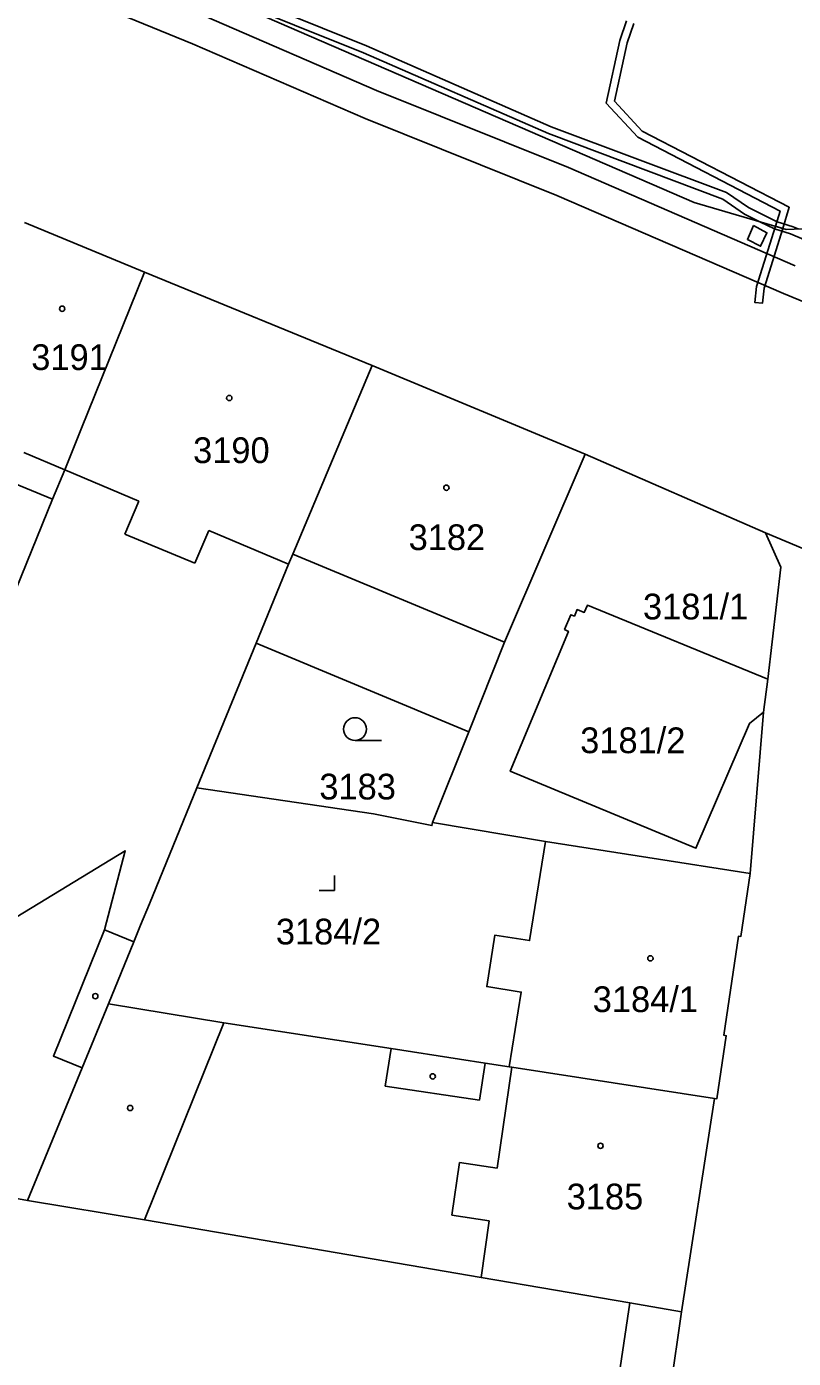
# Model space of a CAD drawing. Extents: x -756746 to -753363, y -1166406 to -1161727.
# Drawn here: x -755529.9 to -755479.3, y -1165303.9 to -1165215.9 of the extents above; entities that cross this region are included whole.
import ezdxf

# ---------------------------------------------------------------- set-up
doc = ezdxf.new("R2010")
doc.units = 0
for name, color, linetype in [('Hranice parcel', 7, 'Continuous'), ('Parcelní čísla', 7, 'Continuous'), ('Vnitřní kresba', 7, 'Continuous'), ('Věcná břemena k části', 7, 'Continuous'), ('Značky budov', 7, 'Continuous'), ('Značky kultur', 7, 'Continuous')]:
    doc.layers.add(name, color=color, linetype=linetype)

msp = doc.modelspace()

# ---------------------------------------------------------------- linework, layer by layer
at = {"layer": 'Hranice parcel'}
for p, q in [((-755522.15, -1165232.14), (-755530.07, -1165228.87)), ((-755507.1, -1165238.32), (-755522.15, -1165232.14)), ((-755493.04, -1165244.17), (-755507.1, -1165238.32)), ((-755493.04, -1165244.17), (-755481.13, -1165249.37)), ((-755481.13, -1165249.37), (-755464.01, -1165256.55)), ((-755514.77, -1165256.65), (-755518.7, -1165266.23)), ((-755514.77, -1165256.65), (-755500.73, -1165262.52)), ((-755481.26, -1165261.21), (-755480.97, -1165259.03)), ((-755481.26, -1165261.21), (-755482.13, -1165271.89)), ((-755503.12, -1165268.52), (-755500.73, -1165262.52)), ((-755503.12, -1165268.52), (-755495.65, -1165269.76)), ((-755495.65, -1165269.76), (-755482.13, -1165271.89)), ((-755524.52, -1165280.5), (-755526.27, -1165284.73)), ((-755526.27, -1165284.73), (-755529.88, -1165293.5)), ((-755486.67, -1165300.84), (-755484.49, -1165286.74)), ((-755529.88, -1165293.5), (-755535.09, -1165292.52)), ((-755490.09, -1165300.26), (-755486.67, -1165300.84)), ((-755494.86, -1165358.12), (-755486.67, -1165300.84))]:
    msp.add_line(p, q, dxfattribs=at)
for points in [[(-755568.41, -1165191.76), (-755485.84, -1165227.54), (-755479.77, -1165229.32), (-755473.96, -1165229.09), (-755469.21, -1165225.92)], [(-755522.15, -1165232.14), (-755526.36, -1165242.56), (-755527.42, -1165245.21), (-755528.22, -1165247.15)], [(-755507.1, -1165238.32), (-755512.36, -1165250.77), (-755512.64, -1165251.43), (-755514.77, -1165256.65)], [(-755500.73, -1165262.52), (-755498.36, -1165256.6), (-755493.04, -1165244.17)], [(-755537.68, -1165247.19), (-755535.54, -1165248.06), (-755534.17, -1165244.7), (-755528.22, -1165247.15)], [(-755528.22, -1165247.15), (-755532.71, -1165258.18), (-755539.61, -1165275.14)], [(-755481.13, -1165249.37), (-755480.12, -1165251.64), (-755480.97, -1165259.03)], [(-755480.97, -1165259.03), (-755492.89, -1165254.16), (-755493.1, -1165254.63), (-755493.57, -1165254.44), (-755493.75, -1165254.87), (-755493.98, -1165254.78), (-755494.4, -1165255.75), (-755494.14, -1165255.88), (-755497.99, -1165265.13), (-755485.72, -1165270.21), (-755482.18, -1165261.96), (-755481.26, -1165261.21)], [(-755524.52, -1165280.5), (-755522.85, -1165276.39), (-755522.41, -1165275.29), (-755521.83, -1165273.88), (-755518.7, -1165266.23)], [(-755518.7, -1165266.23), (-755507.02, -1165267.94), (-755503.16, -1165268.71), (-755503.12, -1165268.52)], [(-755495.65, -1165269.76), (-755496.71, -1165276.32), (-755499.01, -1165275.96), (-755499.54, -1165279.35), (-755497.26, -1165279.72), (-755498.06, -1165284.66)], [(-755526.27, -1165284.73), (-755528.17, -1165283.95), (-755524.8, -1165275.6), (-755523.42, -1165270.38), (-755532.53, -1165275.91), (-755535.59, -1165274.67), (-755536.55, -1165276.38), (-755539.61, -1165275.14)], [(-755482.13, -1165271.89), (-755482.75, -1165276.04), (-755482.9, -1165276.02), (-755483.87, -1165282.57), (-755483.72, -1165282.6), (-755484.34, -1165286.77), (-755484.49, -1165286.74)], [(-755498.06, -1165284.66), (-755499.64, -1165284.41), (-755501.35, -1165284.15), (-755505.86, -1165283.45), (-755516.9, -1165281.76), (-755524.52, -1165280.5)], [(-755484.49, -1165286.74), (-755497.89, -1165284.68), (-755498.06, -1165284.66)], [(-755529.88, -1165293.5), (-755522.16, -1165294.78), (-755499.92, -1165298.58), (-755490.09, -1165300.26)], [(-755490.09, -1165300.26), (-755491.58, -1165310.32), (-755491.89, -1165310.28), (-755497.54, -1165350.45), (-755497.25, -1165350.49), (-755498.54, -1165359.72)]]:
    msp.add_lwpolyline(points, dxfattribs=at)
at = {"layer": 'Vnitřní kresba'}
for p, q in [((-755530.13, -1165244.06), (-755527.42, -1165245.21)), ((-755527.42, -1165245.21), (-755522.53, -1165247.27)), ((-755522.53, -1165247.27), (-755523.45, -1165249.45)), ((-755523.45, -1165249.45), (-755518.83, -1165251.38)), ((-755518.83, -1165251.38), (-755517.91, -1165249.21)), ((-755517.91, -1165249.21), (-755512.64, -1165251.43)), ((-755498.36, -1165256.6), (-755512.36, -1165250.77)), ((-755524.8, -1165275.6), (-755522.85, -1165276.39)), ((-755516.9, -1165281.76), (-755522.16, -1165294.78)), ((-755505.86, -1165283.45), (-755506.24, -1165285.93)), ((-755500.02, -1165286.87), (-755499.64, -1165284.41)), ((-755497.89, -1165284.68), (-755498.86, -1165291.35)), ((-755506.24, -1165285.93), (-755500.02, -1165286.87)), ((-755501.34, -1165290.98), (-755501.85, -1165294.47)), ((-755498.86, -1165291.35), (-755501.34, -1165290.98)), ((-755501.85, -1165294.47), (-755499.38, -1165294.84)), ((-755499.38, -1165294.84), (-755499.92, -1165298.58))]:
    msp.add_line(p, q, dxfattribs=at)
at = {"layer": 'Věcná břemena k části'}
for points in [[(-755479.16, -1165231.72), (-755494.13, -1165225.23), (-755506.82, -1165220.14), (-755518.2, -1165215.21), (-755527.31, -1165211.47), (-755544.86, -1165203.76), (-755548.11, -1165202.58), (-755573.84, -1165192.08), (-755593.58, -1165183.59), (-755598.36, -1165181.57), (-755602.69, -1165179.63), (-755609.51, -1165177.02), (-755632.7, -1165167.57)], [(-755633.44, -1165169.43), (-755610.25, -1165178.88), (-755603.45, -1165181.47), (-755599.16, -1165183.41), (-755594.36, -1165185.43), (-755574.62, -1165193.92), (-755548.83, -1165204.44), (-755545.6, -1165205.62), (-755528.09, -1165213.31), (-755518.98, -1165217.05), (-755507.58, -1165221.98), (-755494.91, -1165227.07), (-755479.94, -1165233.56), (-755475.13, -1165235.54)], [(-755478.96, -1165229.29), (-755479.3, -1165229.14), (-755480.36, -1165228.82), (-755482.26, -1165227.88), (-755483.7, -1165226.87), (-755495.29, -1165222.53), (-755507.49, -1165217.19), (-755539.03, -1165204.49)], [(-755521.46, -1165212.1), (-755507.69, -1165217.65), (-755495.47, -1165222.99), (-755483.94, -1165227.31), (-755482.52, -1165228.32), (-755481.51, -1165228.81), (-755480.54, -1165229.28), (-755479.48, -1165229.62), (-755477.87, -1165230.29)], [(-755490.3, -1165215.54), (-755490.74, -1165216.84), (-755491.65, -1165220.98), (-755489.57, -1165223.22), (-755480.16, -1165228.11), (-755480.47, -1165229.11), (-755479.99, -1165229.25), (-755479.56, -1165227.85), (-755489.27, -1165222.82), (-755491.11, -1165220.84), (-755490.26, -1165216.98), (-755489.83, -1165215.71)]]:
    msp.add_lwpolyline(points, dxfattribs=at)
for points in [[(-755481.92, -1165229.06), (-755482.32, -1165229.98), (-755481.45, -1165230.43), (-755481.03, -1165229.54)], [(-755480.47, -1165229.11), (-755481.72, -1165233.1), (-755481.82, -1165234.15), (-755481.33, -1165234.2), (-755481.22, -1165233.2), (-755479.99, -1165229.25)]]:
    msp.add_lwpolyline(points, close=True, dxfattribs=at)
at = {"layer": 'Značky budov'}
for centre in [(-755527.587, -1165234.559), (-755516.547, -1165240.459), (-755502.207, -1165246.389), (-755488.727, -1165277.489), (-755525.397, -1165279.989), (-755503.107, -1165285.289), (-755523.097, -1165287.379), (-755492.027, -1165289.879)]:
    msp.add_circle(centre, 0.175, dxfattribs=at)
at = {"layer": 'Značky kultur'}
for p, q in [((-755508.243, -1165263.09), (-755506.493, -1165263.09)), ((-755509.6, -1165273.01), (-755509.6, -1165272.01)), ((-755510.601, -1165273.01), (-755509.6, -1165273.01))]:
    msp.add_line(p, q, dxfattribs=at)
msp.add_circle((-755508.243, -1165262.34), 0.75, dxfattribs=at)

# ---------------------------------------------------------------- texts
at = {"layer": 'Parcelní čísla'}
for s, p in [('3191', (-755529.63, -1165238.61)), ('3190', (-755518.94, -1165244.76)), ('3182', (-755504.7, -1165250.51)), ('3181/1', (-755489.22, -1165255.09)), ('3181/2', (-755493.367, -1165263.93)), ('3183', (-755510.6, -1165266.99)), ('3184/2', (-755513.47, -1165276.57)), ('3184/1', (-755492.54, -1165281.04)), ('3185', (-755494.26, -1165294.08))]:
    msp.add_text(s, height=1.7, dxfattribs=at).set_placement(p)

doc.saveas('drawing.dxf')
